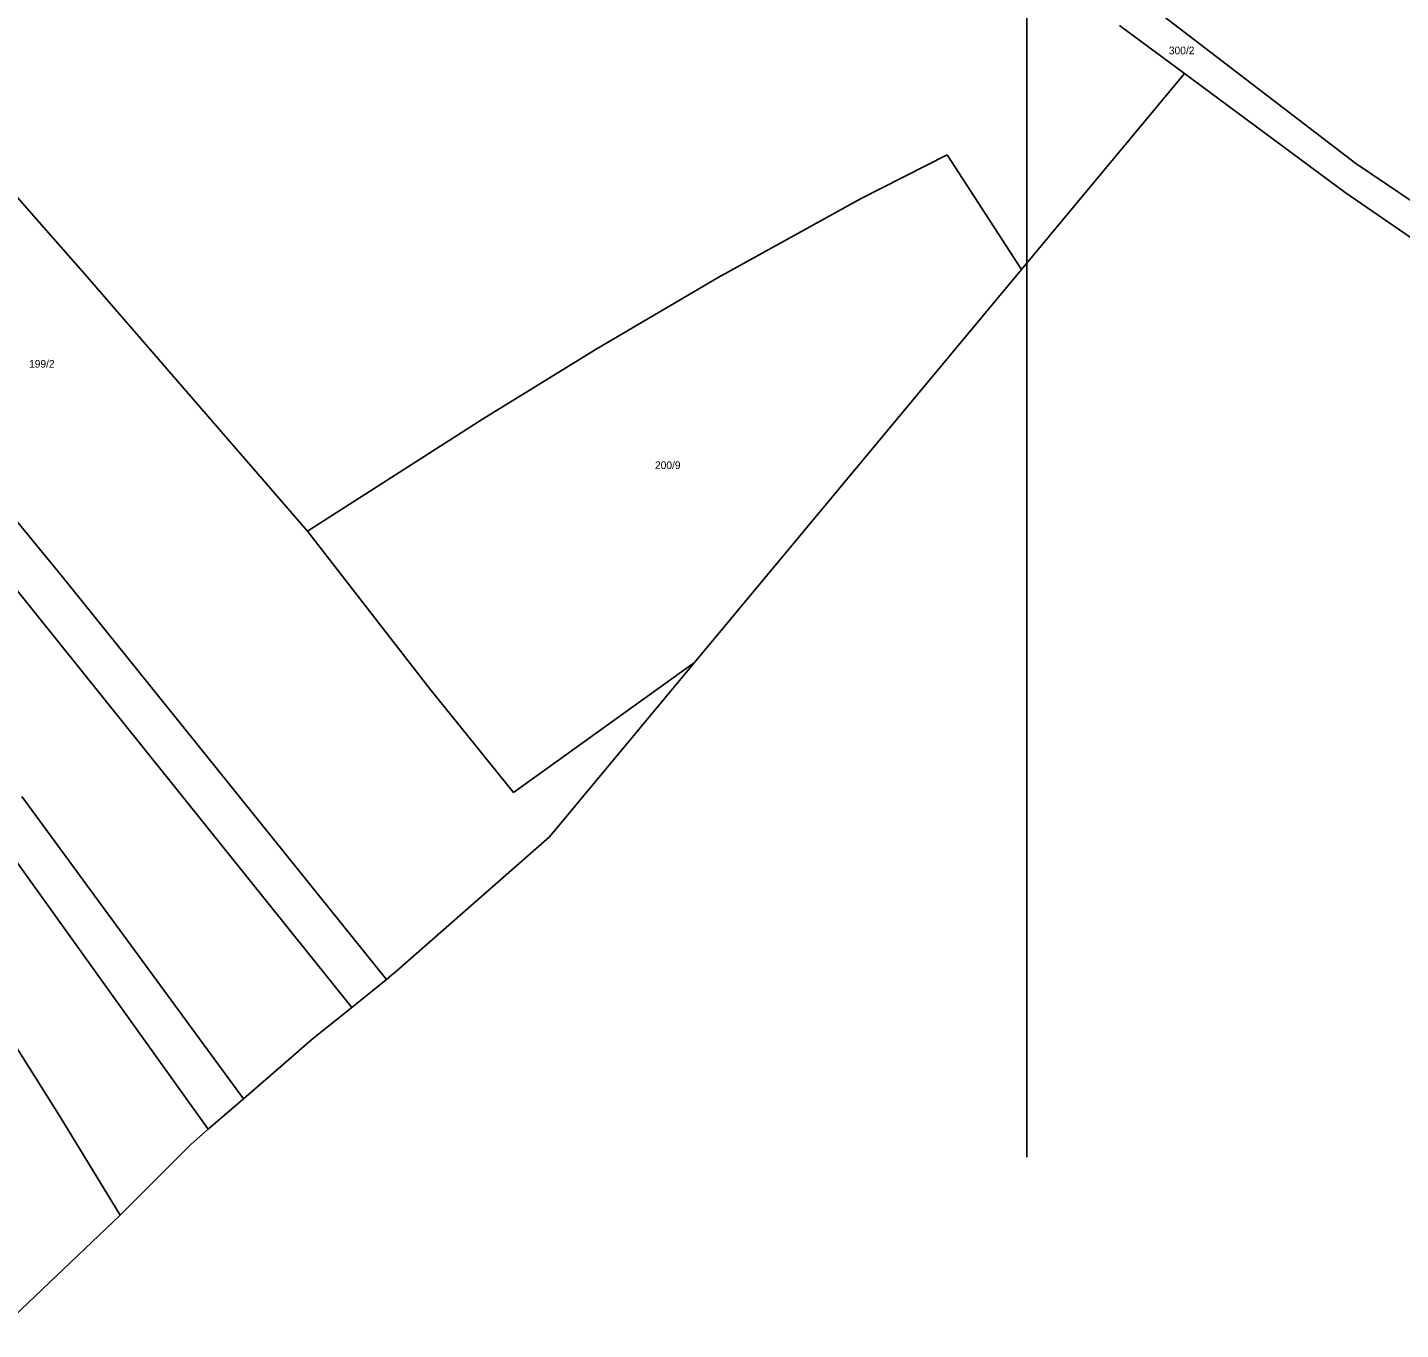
# Model space of a CAD drawing. Extents: x -780000 to -777378, y -1011169 to -1009297.
# Drawn here: x -778972.3 to -778666.9, y -1011038.3 to -1010748.6 of the extents above; entities that cross this region are included whole.
import ezdxf

# ---------------------------------------------------------------- set-up
doc = ezdxf.new("R2010")
doc.units = 0
for name, color, linetype in [('KLADY_ZMVM', 7, 'Continuous'), ('KN_HRANICE', 7, 'Continuous'), ('KN_PARCELY', 7, 'Continuous')]:
    doc.layers.add(name, color=color, linetype=linetype)

msp = doc.modelspace()

# ---------------------------------------------------------------- linework, layer by layer
at = {"layer": 'KLADY_ZMVM'}
msp.add_lwpolyline([(-778750, -1011000), (-778750, -1010500), (-778125, -1010500)], dxfattribs=at)
at = {"layer": 'KN_HRANICE'}
for p, q in [((-778719.6, -1010746.13), (-778676.79, -1010778.85)), ((-779007.39, -1010749.08), (-778971.37, -1010789.97)), ((-778729.33, -1010748.14), (-778714.89, -1010758.88)), ((-778751.14, -1010802.45), (-778714.89, -1010758.88)), ((-778679.13, -1010785.37), (-778714.89, -1010758.88)), ((-778767.72, -1010776.97), (-778786.97, -1010786.76)), ((-778751.14, -1010802.45), (-778767.72, -1010776.97)), ((-778676.79, -1010778.85), (-778624.16, -1010814.46)), ((-779038.14, -1010781.12), (-778964.83, -1010870.44)), ((-778631.26, -1010818.25), (-778679.13, -1010785.37)), ((-778786.97, -1010786.76), (-778818.59, -1010804.27)), ((-778971.37, -1010789.97), (-778959.93, -1010803)), ((-778959.93, -1010803), (-778909.95, -1010860.69)), ((-778818.59, -1010804.27), (-778845.77, -1010820.21)), ((-778823.91, -1010889.93), (-778751.14, -1010802.45)), ((-778845.77, -1010820.21), (-778871.06, -1010835.79)), ((-778871.06, -1010835.79), (-778909.95, -1010860.69)), ((-778900.11, -1010966.64), (-778998.61, -1010843.93)), ((-778909.95, -1010860.69), (-778882.79, -1010895.75)), ((-778964.83, -1010870.44), (-778892.41, -1010960.42)), ((-778864.11, -1010918.86), (-778823.91, -1010889.93)), ((-778856.16, -1010928.69), (-778823.91, -1010889.93)), ((-778882.79, -1010895.75), (-778864.11, -1010918.86)), ((-778973.49, -1010919.73), (-778924.2, -1010986.99)), ((-778944.73, -1010976.05), (-778980.97, -1010925.46)), ((-778856.16, -1010928.69), (-778890.63, -1010958.98)), ((-778997.44, -1010939.52), (-778964.98, -1010991)), ((-778892.41, -1010960.42), (-778900.11, -1010966.64)), ((-778891.19, -1010959.43), (-778892.41, -1010960.42)), ((-778890.63, -1010958.98), (-778891.19, -1010959.43)), ((-778900.11, -1010966.64), (-778908.89, -1010973.74)), ((-778908.89, -1010973.74), (-778915.9, -1010979.8)), ((-778932.03, -1010993.77), (-778944.73, -1010976.05)), ((-778915.9, -1010979.8), (-778924.2, -1010986.99)), ((-778924.2, -1010986.99), (-778932.03, -1010993.77)), ((-778951.63, -1011012.88), (-778964.98, -1010991)), ((-778932.03, -1010993.77), (-778935.84, -1010997.06)), ((-778935.84, -1010997.06), (-778951.63, -1011012.88)), ((-778951.63, -1011012.88), (-778978.29, -1011038.33))]:
    msp.add_line(p, q, dxfattribs=at)

# ---------------------------------------------------------------- texts
at = {"layer": 'KN_PARCELY'}
for s, p in [('300/2', (-778718.38, -1010754.58)), ('199/2', (-778971.9, -1010824.31)), ('200/9', (-778832.68, -1010846.86))]:
    msp.add_text(s, height=1.7, dxfattribs=at).set_placement(p)

doc.saveas('drawing.dxf')
